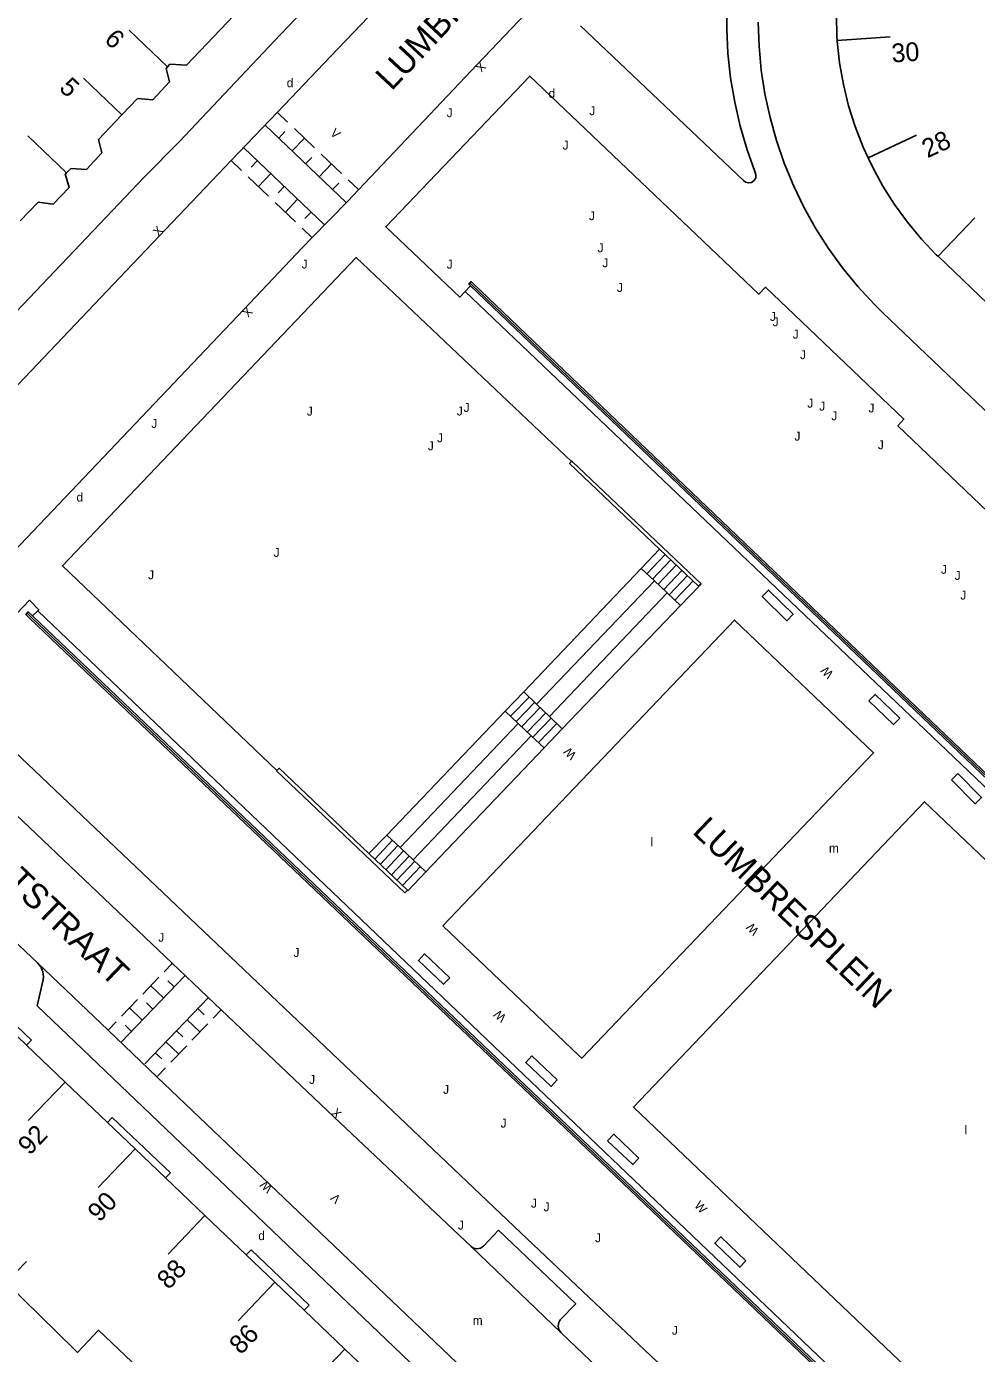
# Model space of a CAD drawing. Extents: x 134999 to 136502, y 457398 to 459002.
# Drawn here: x 135110.5 to 135163.9, y 458244.8 to 458319.4 of the extents above; entities that cross this region are included whole.
import ezdxf

# ---------------------------------------------------------------- set-up
doc = ezdxf.new("R2010")
doc.units = 0
for name, color, linetype in [('RI_DGTB_15', 7, 'Continuous'), ('RI_DGTB_2', 7, 'Continuous'), ('RI_DGTB_28', 7, 'Continuous'), ('RI_DGTB_29', 7, 'Continuous'), ('RI_DGTB_30', 7, 'Continuous'), ('RI_DGTB_31', 7, 'Continuous'), ('RI_DGTB_32', 7, 'Continuous'), ('RI_DGTB_36', 7, 'Continuous'), ('RI_DGTB_37', 7, 'Continuous'), ('RI_DGTB_4', 7, 'Continuous'), ('RI_DGTB_43', 7, 'Continuous'), ('RI_DGTB_53', 7, 'Continuous'), ('RI_DGTB_54', 7, 'Continuous'), ('RI_DGTB_7', 7, 'Continuous')]:
    doc.layers.add(name, color=color, linetype=linetype)

msp = doc.modelspace()

# ---------------------------------------------------------------- linework, layer by layer
at = {"layer": 'RI_DGTB_15'}
for p, q in [((135118.387, 458317.169), (135116.216, 458319.239)), ((135156.058, 458318.65), (135159.051, 458318.861)), ((135115.818, 458314.468), (135113.647, 458316.538)), ((135112.692, 458311.211), (135110.521, 458313.281)), ((135157.803, 458312.057), (135160.52, 458313.331)), ((135161.734, 458306.507), (135163.804, 458308.68)), ((135112.622, 458260.031), (135110.55, 458257.862)), ((135116.555, 458256.275), (135114.483, 458254.106)), ((135120.488, 458252.519), (135118.416, 458250.35)), ((135124.421, 458248.763), (135122.349, 458246.594)), ((135128.354, 458245.007), (135126.282, 458242.838))]:
    msp.add_line(p, q, dxfattribs=at)
at = {"layer": 'RI_DGTB_2'}
msp.add_line((135161.734, 458306.507), (135164.991, 458303.402), dxfattribs=at)
for points in [[(135156.058, 458318.65), (135156.047, 458318.864), (135156.027, 458320.098), (135156.088, 458321.332), (135156.228, 458322.559), (135156.447, 458323.775), (135156.745, 458324.973), (135156.89, 458325.43)], [(135157.803, 458312.057), (135157.523, 458312.658), (135157.076, 458313.808), (135156.706, 458314.983), (135156.412, 458316.181), (135156.196, 458317.395), (135156.06, 458318.62), (135156.058, 458318.65)], [(135161.734, 458306.507), (135161.658, 458306.58), (135160.809, 458307.474), (135160.02, 458308.421), (135159.294, 458309.417), (135158.634, 458310.459), (135158.043, 458311.541), (135157.803, 458312.057)], [(135110.454, 458262.101), (135108.82, 458263.662)], [(135112.622, 458260.031), (135110.454, 458262.101)], [(135115.004, 458257.758), (135112.622, 458260.031)], [(135116.556, 458256.276), (135115.004, 458257.758)], [(135118.273, 458254.637), (135116.556, 458256.276)], [(135120.489, 458252.52), (135118.273, 458254.637)], [(135122.807, 458250.307), (135120.489, 458252.52)], [(135124.422, 458248.764), (135122.807, 458250.307)], [(135113.141, 458244.981), (135109.307, 458248.742), (135110.446, 458249.936)], [(135126.075, 458247.185), (135124.422, 458248.764)], [(135128.355, 458245.008), (135126.075, 458247.185)], [(135118.27, 458242.477), (135114.507, 458246.065), (135113.312, 458244.813), (135113.141, 458244.981)], [(135130.662, 458242.806), (135128.355, 458245.008)]]:
    msp.add_lwpolyline(points, dxfattribs=at)
at = {"layer": 'RI_DGTB_28'}
for p, q in [((135145.04, 458288.939), (135146.071, 458290.02)), ((135145.355, 458288.641), (135146.38, 458289.727)), ((135145.67, 458288.343), (135146.695, 458289.428)), ((135145.985, 458288.046), (135147.008, 458289.13)), ((135145.04, 458288.939), (135145.779, 458288.241)), ((135146.3, 458287.748), (135147.323, 458288.831)), ((135146.615, 458287.451), (135147.636, 458288.533)), ((135145.779, 458288.241), (135146.501, 458287.559)), ((135146.93, 458287.153), (135147.951, 458288.234)), ((135146.501, 458287.559), (135147.245, 458286.856)), ((135138.424, 458282.003), (135137.386, 458280.916)), ((135138.734, 458281.704), (135137.705, 458280.638)), ((135138.424, 458282.003), (135139.147, 458281.305)), ((135138.116, 458280.221), (135137.386, 458280.916)), ((135139.044, 458281.405), (135138.015, 458280.339)), ((135139.354, 458281.106), (135138.325, 458280.04)), ((135139.147, 458281.305), (135139.875, 458280.602)), ((135138.849, 458279.523), (135138.116, 458280.221)), ((135139.663, 458280.807), (135138.634, 458279.741)), ((135139.973, 458280.508), (135138.944, 458279.442)), ((135140.283, 458280.209), (135139.254, 458279.143)), ((135139.875, 458280.602), (135140.592, 458279.91)), ((135139.567, 458278.84), (135138.849, 458279.523)), ((135140.592, 458279.91), (135139.567, 458278.84)), ((135130.719, 458273.937), (135129.715, 458272.887)), ((135131.034, 458273.641), (135130.038, 458272.58)), ((135130.719, 458273.937), (135131.47, 458273.233)), ((135131.349, 458273.345), (135130.352, 458272.282)), ((135131.664, 458273.05), (135130.664, 458271.985)), ((135131.979, 458272.754), (135130.978, 458271.687)), ((135131.47, 458273.233), (135132.208, 458272.54)), ((135132.294, 458272.459), (135131.291, 458271.39)), ((135132.609, 458272.163), (135131.604, 458271.092)), ((135132.208, 458272.54), (135132.924, 458271.868))]:
    msp.add_line(p, q, dxfattribs=at)
for points in [[(135147.245, 458286.856), (135148.272, 458287.929), (135148.26, 458287.94)], [(135132.924, 458271.868), (135131.909, 458270.803), (135131.88, 458270.83)]]:
    msp.add_lwpolyline(points, dxfattribs=at)
at = {"layer": 'RI_DGTB_31'}
for p, q in [((135124.57, 458314.61), (135125.139, 458314.066)), ((135123.879, 458313.887), (135128.429, 458309.537)), ((135124.637, 458313.162), (135124.983, 458313.524)), ((135125.396, 458312.437), (135126.087, 458313.16)), ((135125.518, 458313.704), (135126.655, 458312.616)), ((135127.219, 458308.274), (135122.669, 458312.604)), ((135127.035, 458312.254), (135128.172, 458311.166)), ((135122.549, 458311.339), (135121.98, 458311.88)), ((135123.428, 458311.883), (135123.083, 458311.521)), ((135126.154, 458311.712), (135126.499, 458312.074)), ((135126.912, 458310.987), (135127.603, 458311.71)), ((135124.065, 458309.895), (135122.928, 458310.978)), ((135124.186, 458311.161), (135123.497, 458310.437)), ((135128.551, 458310.804), (135129.12, 458310.26)), ((135124.944, 458310.439), (135124.6, 458310.077)), ((135127.671, 458310.262), (135128.016, 458310.624)), ((135125.582, 458308.452), (135124.445, 458309.535)), ((135125.703, 458309.718), (135125.013, 458308.993)), ((135126.461, 458308.996), (135126.116, 458308.634)), ((135126.53, 458307.55), (135125.961, 458308.091)), ((135118.19, 458266.24), (135118.64, 458266.71)), ((135115.762, 458262.258), (135119.362, 458266.018)), ((135116.99, 458264.987), (135117.89, 458265.927)), ((135118.162, 458264.765), (135117.44, 458265.457)), ((135118.762, 458265.392), (135118.401, 458265.737)), ((135115.79, 458263.733), (135116.69, 458264.673)), ((135120.679, 458264.783), (135117.099, 458261.063)), ((135117.562, 458264.138), (135117.201, 458264.484)), ((135116.962, 458263.512), (135116.24, 458264.203)), ((135120.083, 458264.163), (135120.443, 458263.817)), ((135121.4, 458264.09), (135120.952, 458263.625)), ((135115.04, 458262.95), (135115.49, 458263.42)), ((135116.362, 458262.885), (135116.001, 458263.231)), ((135119.486, 458263.543), (135120.207, 458262.85)), ((135120.654, 458263.315), (135119.759, 458262.385)), ((135118.293, 458262.303), (135119.013, 458261.61)), ((135118.889, 458262.923), (135119.25, 458262.577)), ((135117.696, 458261.683), (135118.056, 458261.337)), ((135119.461, 458262.075), (135118.566, 458261.145)), ((135118.267, 458260.835), (135117.82, 458260.37))]:
    msp.add_line(p, q, dxfattribs=at)
at = {"layer": 'RI_DGTB_32'}
for p, q in [((135145.779, 458288.241), (135139.147, 458281.305)), ((135146.501, 458287.559), (135139.875, 458280.602)), ((135138.116, 458280.221), (135131.47, 458273.233)), ((135138.849, 458279.523), (135132.208, 458272.54))]:
    msp.add_line(p, q, dxfattribs=at)
for points in [[(135151.84, 458287.36), (135153.23, 458286), (135153.58, 458286.357), (135152.19, 458287.717), (135151.84, 458287.36)], [(135157.85, 458281.49), (135159.23, 458280.15), (135159.578, 458280.509), (135158.198, 458281.849), (135157.85, 458281.49)], [(135162.5, 458277.04), (135163.83, 458275.7), (135164.185, 458276.052), (135162.855, 458277.392), (135162.5, 458277.04)], [(135134.26, 458265.9), (135132.84, 458267.24), (135132.497, 458266.876), (135133.917, 458265.536), (135134.26, 458265.9)], [(135140.31, 458260.15), (135138.88, 458261.5), (135138.537, 458261.136), (135139.967, 458259.786), (135140.31, 458260.15)], [(135144.91, 458255.75), (135143.49, 458257.09), (135143.147, 458256.726), (135144.567, 458255.386), (135144.91, 458255.75)], [(135150.93, 458249.97), (135149.52, 458251.32), (135149.174, 458250.959), (135150.584, 458249.609), (135150.93, 458249.97)]]:
    msp.add_lwpolyline(points, dxfattribs=at)
at = {"layer": 'RI_DGTB_4'}
for points in [[(135122.109, 458320.069), (135119.441, 458317.274), (135118.52, 458317.325), (135118.387, 458317.169)], [(135115.818, 458314.468), (135116.696, 458315.388), (135117.547, 458315.305), (135118.5, 458316.32), (135118.304, 458317.071), (135118.387, 458317.169)], [(135115.818, 458314.468), (135114.502, 458313.09), (135114.685, 458312.328), (135113.826, 458311.388), (135112.943, 458311.453), (135112.692, 458311.211)], [(135110.096, 458308.5), (135111.106, 458309.548), (135111.957, 458309.44), (135112.854, 458310.373), (135112.626, 458311.148), (135112.692, 458311.211)]]:
    msp.add_lwpolyline(points, dxfattribs=at)
at = {"layer": 'RI_DGTB_53'}
for p, q in [((135135.13, 458304.52), (135135.437, 458304.838)), ((135146.071, 458290.02), (135148.26, 458287.94)), ((135145.04, 458288.939), (135138.424, 458282.003)), ((135147.245, 458286.856), (135140.592, 458279.91)), ((135111.083, 458286.547), (135110.784, 458286.267)), ((135168.967, 458231.294), (135111.083, 458286.547)), ((135137.386, 458280.916), (135130.719, 458273.937)), ((135139.567, 458278.84), (135132.924, 458271.868)), ((135129.715, 458272.887), (135131.88, 458270.83)), ((135140.52, 458245.93), (135135.46, 458250.77))]:
    msp.add_line(p, q, dxfattribs=at)
for points in [[(135156.642, 458358.965), (135157.09, 458358.54), (135159.27, 458356.46), (135159.891, 458355.81), (135160.451, 458355.108), (135160.946, 458354.359), (135161.374, 458353.569), (135161.729, 458352.744), (135162.009, 458351.89), (135162.212, 458351.015), (135162.337, 458350.126), (135162.382, 458349.229), (135162.347, 458348.331), (135162.233, 458347.44), (135162.039, 458346.563), (135161.769, 458345.706), (135161.423, 458344.877), (135161.005, 458344.082), (135160.518, 458343.327), (135159.966, 458342.619), (135159.35, 458341.96), (135148.95, 458331.11), (135135.81, 458317.31), (135129.127, 458310.253)], [(135141.615, 458319.475), (135150.79, 458310.77), (135150.897, 458310.686), (135151.068, 458310.637), (135151.244, 458310.667), (135151.39, 458310.771), (135151.476, 458310.927), (135151.487, 458311.105), (135151.42, 458311.28), (135150.989, 458312.504), (135150.604, 458313.833), (135150.296, 458315.182), (135150.066, 458316.547), (135149.916, 458317.922), (135149.845, 458319.304), (135149.855, 458320.688)], [(135203.675, 458260.195), (135175.77, 458286.97), (135158.61, 458303.34), (135158.134, 458303.812), (135157.218, 458304.807), (135156.362, 458305.855), (135155.569, 458306.951), (135154.842, 458308.092), (135154.184, 458309.274), (135153.598, 458310.492), (135153.084, 458311.744), (135152.645, 458313.023), (135152.282, 458314.326), (135151.997, 458315.649), (135151.791, 458316.986), (135151.664, 458318.332), (135151.617, 458319.684)], [(135200.99, 458257.36), (135188.49, 458269.3), (135164.53, 458292.13), (135159.48, 458296.96), (135159.82, 458297.35), (135152.03, 458304.77), (135151.65, 458304.37), (135138.76, 458316.65), (135130.66, 458308.17), (135134.83, 458304.21), (135135.13, 458304.52)], [(135129.127, 458310.253), (135128.49, 458309.58), (135126.518, 458307.561)], [(135126.518, 458307.561), (135125.95, 458306.98), (135122.68, 458303.52), (135105.04, 458284.976), (135104.69, 458284.541), (135104.407, 458284.06), (135104.194, 458283.543), (135104.058, 458283.002), (135104, 458282.447), (135104.023, 458281.889), (135104.124, 458281.34), (135104.303, 458280.811), (135104.556, 458280.313), (135104.877, 458279.856), (135105.26, 458279.45), (135118.647, 458266.718)], [(135124.54, 458277.57), (135112.47, 458289.08), (135129, 458306.44), (135141.115, 458294.955)], [(135135.437, 458304.838), (135135.33, 458304.94), (135135.47, 458305.08), (135135.575, 458304.98)], [(135135.4, 458305.01), (135135.506, 458304.909)], [(135135.437, 458304.838), (135159.19, 458282.14), (135191.403, 458251.399)], [(135135.506, 458304.909), (135159.26, 458282.21), (135191.467, 458251.475)], [(135135.575, 458304.98), (135159.33, 458282.28), (135191.531, 458251.551)], [(135135.13, 458304.52), (135161.02, 458279.85), (135191.151, 458251.099)], [(135146.071, 458290.02), (135141, 458294.84), (135141.115, 458294.955)], [(135141.115, 458294.955), (135141.14, 458294.98), (135148.4, 458288.08), (135148.26, 458287.94)], [(135168.967, 458231.294), (135169.05, 458231.37), (135170.99, 458229.48), (135166.48, 458224.84), (135138.27, 458251.55), (135105.95, 458282.25), (135110.62, 458287.15), (135111.15, 458286.61), (135111.083, 458286.547)], [(135110.64, 458286.131), (135110.41, 458286.35), (135110.55, 458286.49), (135110.784, 458286.267)], [(135110.712, 458286.199), (135110.48, 458286.42)], [(135168.536, 458230.901), (135142.34, 458255.93), (135110.64, 458286.131)], [(135168.609, 458230.968), (135142.41, 458256), (135110.712, 458286.199)], [(135168.682, 458231.035), (135142.48, 458256.07), (135110.784, 458286.267)], [(135133.87, 458268.82), (135141.53, 458261.52), (135141.69, 458261.37), (135158.11, 458278.56), (135150.28, 458286.03), (135133.87, 458268.82)], [(135124.54, 458277.57), (135124.52, 458277.55), (135131.74, 458270.69), (135131.88, 458270.83)], [(135129.715, 458272.887), (135124.66, 458277.69), (135124.54, 458277.57)], [(135159.96, 458243.96), (135163.76, 458240.34), (135164.04, 458240.64), (135180.18, 458257.54), (135160.97, 458275.81), (135158.65, 458273.37), (135144.6, 458258.62), (135150.28, 458253.19), (135159.96, 458243.96)], [(135111.07, 458266.75), (135109.35, 458268.38), (135109.255, 458268.461)], [(135157.138, 458222.673), (135157.062, 458222.683), (135156.79, 458222.64), (135155.11, 458222.17), (135129.82, 458246.37), (135111.04, 458264.33), (135111.39, 458265.78), (135111.404, 458265.948), (135111.367, 458266.242), (135111.253, 458266.516), (135111.07, 458266.75)], [(135111.07, 458266.75), (135115.043, 458262.953)], [(135118.647, 458266.718), (135121.405, 458264.095)], [(135121.405, 458264.095), (135127.74, 458258.07), (135135.46, 458250.77)], [(135115.043, 458262.953), (135117.785, 458260.333)], [(135117.785, 458260.333), (135124.14, 458254.26), (135140.71, 458238.45), (135147.092, 458232.321)], [(135140.52, 458245.93), (135140.403, 458246.098), (135140.358, 458246.297), (135140.392, 458246.499), (135140.48, 458246.65), (135141.35, 458247.55), (135137.01, 458251.69), (135136.16, 458250.8), (135135.99, 458250.688), (135135.79, 458250.65), (135135.591, 458250.691), (135135.46, 458250.77)], [(135144.419, 458242.216), (135144.28, 458242.33), (135140.52, 458245.93)]]:
    msp.add_lwpolyline(points, dxfattribs=at)
at = {"layer": 'RI_DGTB_54'}
for points in [[(135105.275, 458301.442), (135106.656, 458300.028), (135107.095, 458300.46), (135107.718, 458301.14), (135117.072, 458310.952), (135119.056, 458312.977), (135124.727, 458318.97), (135130.387, 458324.9), (135134.017, 458328.756), (135138.031, 458332.903)], [(135141.62, 458332.46), (135127.552, 458317.746), (135124.565, 458314.615)], [(135124.565, 458314.615), (135121.967, 458311.892)], [(135121.967, 458311.892), (135115.324, 458304.929), (135102.49, 458291.427), (135102.028, 458290.981), (135101.514, 458290.596), (135100.956, 458290.277), (135100.363, 458290.031), (135099.744, 458289.859), (135099.689, 458289.848)]]:
    msp.add_lwpolyline(points, dxfattribs=at)
at = {"layer": 'RI_DGTB_7'}
for p, q in [((135109.092, 458263.945), (135110.728, 458262.386)), ((135115.275, 458258.04), (135118.546, 458254.923)), ((135123.082, 458250.593), (135126.353, 458247.476))]:
    msp.add_line(p, q, dxfattribs=at)
for points in [[(135110.728, 458262.386), (135110.454, 458262.101)], [(135115.275, 458258.04), (135115.004, 458257.758)], [(135118.546, 458254.923), (135118.273, 458254.637)], [(135123.082, 458250.593), (135122.807, 458250.307)], [(135126.353, 458247.476), (135126.075, 458247.185)]]:
    msp.add_lwpolyline(points, dxfattribs=at)

# ---------------------------------------------------------------- texts
at = {"layer": 'RI_DGTB_29'}
for height, p in [(0.499, (135125.091, 458316.025)), (0.5, (135123.49, 458251.137))]:
    msp.add_text('d', height=height, dxfattribs=at).set_placement(p)
for p in [(135139.82, 458315.43), (135113.26, 458292.7)]:
    msp.add_text('d', height=0.5, rotation=359.99965, dxfattribs=at).set_placement(p)
at = {"layer": 'RI_DGTB_30'}
for s, height, rotation, p in [('X', 0.5, 226.40506, (135135.982, 458317.491)), ('V', 0.5, 316.26599, (135127.496, 458313.396)), ('X', 0.499, 46.36566, (135117.87, 458307.598)), ('X', 0.5, 226.52424, (135122.852, 458303.701)), ('W', 0.5, 133.82963, (135155.888, 458283.029)), ('W', 0.5, 134.99877, (135141.424, 458278.471)), ('W', 0.5, 133.87546, (135151.698, 458268.579)), ('W', 0.5, 139.57271, (135137.482, 458263.729)), ('X', 0.5, 316.5174, (135127.559, 458258.242)), ('W', 0.5, 136.32085, (135124.338, 458254.105)), ('V', 0.5, 137.06881, (135128.169, 458253.508)), ('W', 0.5, 312.70885, (135147.988, 458253.054))]:
    msp.add_text(s, height=height, rotation=rotation, dxfattribs=at).set_placement(p)
at = {"layer": 'RI_DGTB_31'}
for p in [(135134.09, 458314.34), (135142.11, 458314.45), (135140.61, 458312.51), (135142.09, 458308.54), (135142.58, 458306.73), (135125.93, 458305.82), (135134.09, 458305.81), (135142.85, 458305.89), (135143.67, 458304.5), (135152.28, 458302.87), (135152.43, 458302.57), (135153.56, 458301.87), (135153.97, 458300.72), (135134.66, 458297.55), (135135.04, 458297.75), (135154.38, 458297.99), (135155.05, 458297.82), (135157.82, 458297.72), (135117.47, 458296.85), (135126.22, 458297.54), (135155.73, 458297.28), (135153.66, 458296.13), (135133.03, 458295.59), (135133.55, 458296.04), (135158.35, 458295.65), (135124.35, 458289.59), (135161.9, 458288.64), (135117.29, 458288.33), (135162.67, 458288.29), (135162.99, 458287.19), (135117.86, 458267.93), (135125.47, 458267.07), (135126.35, 458259.93), (135133.89, 458259.37), (135137.12, 458257.47), (135138.83, 458252.96), (135139.54, 458252.76), (135134.72, 458251.73), (135142.44, 458251.01), (135146.76, 458245.81)]:
    msp.add_text('J', height=0.5, rotation=359.99965, dxfattribs=at).set_placement(p)
at = {"layer": 'RI_DGTB_36'}
for s, rotation, p in [('6', 316.3749, (135114.771, 458318.643)), ('30', 4.0233, (135159.154, 458317.411)), ('5', 316.3749, (135112.231, 458315.915)), ('28', 25.1091, (135161.138, 458312.015)), ('92', 46.3099, (135110.623, 458255.866)), ('90', 46.3099, (135114.545, 458252.099)), ('88', 46.3099, (135118.444, 458248.307)), ('86', 46.3099, (135122.51, 458244.647))]:
    msp.add_text(s, height=1.054, rotation=rotation, dxfattribs=at).set_placement(p)
at = {"layer": 'RI_DGTB_37'}
for s, height, rotation, p in [('LUMBRESSTRAAT', 1.4, 46.9041, (135130.987, 458315.773)), ('BOISOTSTRAAT', 1.4, 316.29882, (135104.917, 458275.328)), ('LUMBRESPLEIN', 1.39997, 316.27738, (135147.852, 458274.069))]:
    msp.add_text(s, height=height, rotation=rotation, dxfattribs=at).set_placement(p)
at = {"layer": 'RI_DGTB_43'}
for s, p in [('l', (135145.559, 458273.304)), ('m', (135155.6, 458272.95)), ('l', (135163.218, 458257.09)), ('m', (135135.555, 458246.366))]:
    msp.add_text(s, height=0.5, rotation=359.99965, dxfattribs=at).set_placement(p)

doc.saveas('drawing.dxf')
